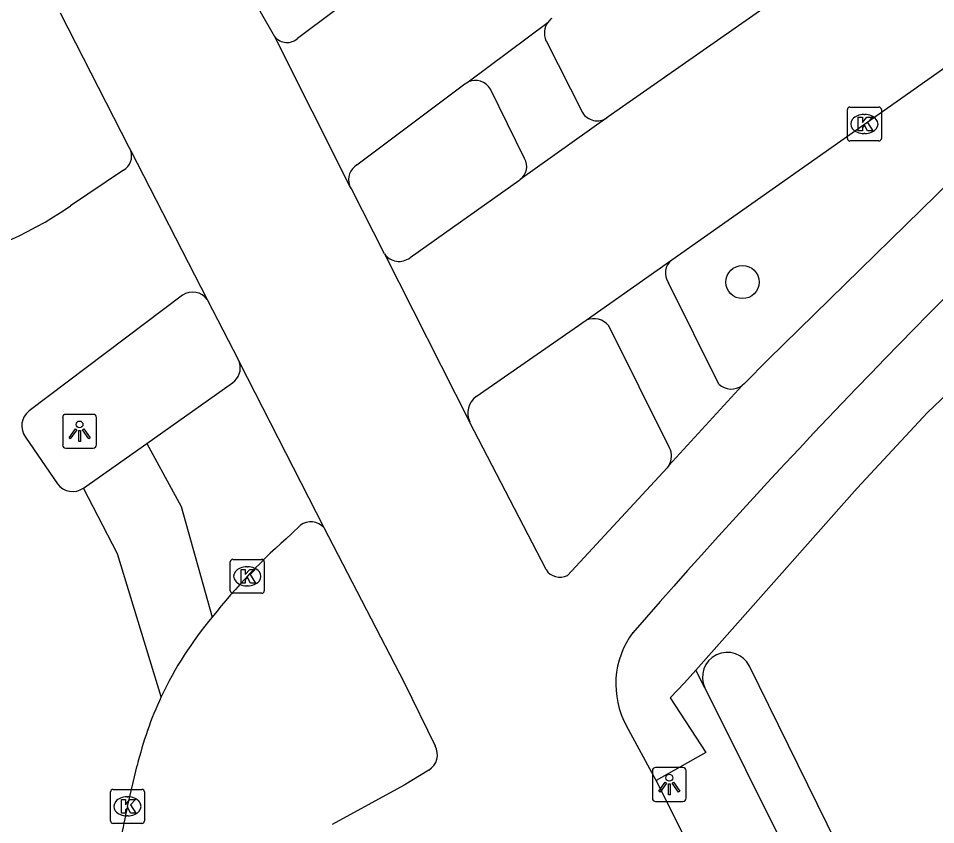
# Model space of a CAD drawing. Extents: x 158461 to 159795, y 387220 to 388672.
# Drawn here: x 159177.48 to 159204.53, y 387740.08 to 387763.85 of the extents above; entities that cross this region are included whole.
import ezdxf

# ---------------------------------------------------------------- set-up
doc = ezdxf.new("R2010")
doc.units = 0
for name, color, linetype in [('IMGEO_Berm_groen', 7, 'Continuous'), ('IMGEO_Boom', 7, 'Continuous'), ('IMGEO_Fietspad_open', 7, 'Continuous'), ('IMGEO_Kolk', 7, 'Continuous'), ('IMGEO_Lichtpunt', 7, 'Continuous'), ('IMGEO_Rijbaan_lokaal_gesloten', 7, 'Continuous'), ('IMGEO_Voetpad_open', 7, 'Continuous'), ('IMGEO_Waterloop', 7, 'Continuous')]:
    doc.layers.add(name, color=color, linetype=linetype)

msp = doc.modelspace()

# ---------------------------------------------------------------- linework, layer by layer
at = {"layer": 'IMGEO_Berm_groen'}
msp.add_lwpolyline([(159197.72, 387744.115), (159197.458, 387744.641)], dxfattribs=at)
at = {"layer": 'IMGEO_Boom'}
msp.add_circle((159198.83, 387756.077), 0.489, dxfattribs=at)
at = {"layer": 'IMGEO_Fietspad_open'}
for points in [[(159214.491, 387768.328), (159213.131, 387767.053), (159199.59, 387753.792), (159198.894, 387753.089), (159198.822, 387753.027)], [(159185.04, 387763.304), (159184.617, 387764.04), (159183.73, 387765.91)], [(159178.711, 387764.013), (159180.737, 387760.058), (159180.793, 387759.947)], [(159188.274, 387756.909), (159187.3, 387758.822), (159187.247, 387758.928)], [(159183.05, 387755.565), (159183.974, 387753.779), (159184.002, 387753.705)], [(159198.822, 387753.027), (159196.659, 387750.67)], [(159193.037, 387747.602), (159190.786, 387751.953)], [(159196.659, 387750.67), (159196.609, 387750.601), (159193.667, 387747.428)], [(159186.488, 387748.842), (159188.852, 387744.277), (159189.771, 387742.404)], [(159196.287, 387741.387), (159195.41, 387742.999)], [(159189.581, 387741.691), (159188.857, 387741.243), (159186.728, 387740.084)], [(159199.422, 387735.133), (159196.287, 387741.387)]]:
    msp.add_lwpolyline(points, dxfattribs=at)
for centre, radius, start, end in [((159347.221, 387613.579), 201.141, 133.35949, 138.92324), ((159193.45, 387747.87), 0.492, 212.9441, 296.1766), ((159197.638, 387744.227), 2.544, 143.4188, 208.8672), ((159189.302, 387742.147), 0.534, 301.4159, 28.7413)]:
    msp.add_arc(centre, radius, start, end, dxfattribs=at)
at = {"layer": 'IMGEO_Kolk'}
for p, q in [((159201.999, 387761.235), (159202.851, 387761.235)), ((159201.924, 387760.309), (159201.924, 387761.161)), ((159202.412, 387761.015), (159202.437, 387761.015)), ((159202.925, 387761.161), (159202.925, 387760.309)), ((159202.435, 387760.455), (159202.41, 387760.455)), ((159202.851, 387760.235), (159201.999, 387760.235)), ((159183.727, 387746.978), (159183.727, 387747.83)), ((159183.802, 387747.904), (159184.654, 387747.904)), ((159184.215, 387747.684), (159184.24, 387747.684)), ((159184.728, 387747.83), (159184.728, 387746.978)), ((159184.238, 387747.124), (159184.213, 387747.124)), ((159184.654, 387746.904), (159183.802, 387746.904)), ((159180.196, 387740.196), (159180.196, 387741.048)), ((159180.271, 387741.122), (159181.123, 387741.122)), ((159180.684, 387740.902), (159180.709, 387740.902)), ((159181.197, 387741.048), (159181.197, 387740.196)), ((159181.123, 387740.122), (159180.271, 387740.122)), ((159180.707, 387740.342), (159180.682, 387740.342))]:
    msp.add_line(p, q, dxfattribs=at)
for points in [[(159201.999, 387761.235), (159202.851, 387761.235)], [(159201.924, 387760.309), (159201.924, 387761.161)], [(159202.245, 387760.935), (159202.368, 387760.935), (159202.368, 387760.784), (159202.498, 387760.935), (159202.662, 387760.935), (159202.516, 387760.784), (159202.669, 387760.535), (159202.517, 387760.535), (159202.432, 387760.699), (159202.368, 387760.632), (159202.368, 387760.535), (159202.245, 387760.535), (159202.245, 387760.935)], [(159202.925, 387761.161), (159202.925, 387760.309)], [(159202.851, 387760.235), (159201.999, 387760.235)], [(159183.727, 387746.978), (159183.727, 387747.83)], [(159183.802, 387747.904), (159184.654, 387747.904)], [(159184.728, 387747.83), (159184.728, 387746.978)], [(159184.048, 387747.604), (159184.171, 387747.604), (159184.171, 387747.453), (159184.301, 387747.604), (159184.465, 387747.604), (159184.319, 387747.453), (159184.472, 387747.204), (159184.32, 387747.204), (159184.235, 387747.368), (159184.171, 387747.301), (159184.171, 387747.204), (159184.048, 387747.204), (159184.048, 387747.604)], [(159184.654, 387746.904), (159183.802, 387746.904)], [(159180.196, 387740.196), (159180.196, 387741.048)], [(159180.271, 387741.122), (159181.123, 387741.122)], [(159181.197, 387741.048), (159181.197, 387740.196)], [(159180.517, 387740.822), (159180.64, 387740.822), (159180.64, 387740.671), (159180.77, 387740.822), (159180.934, 387740.822), (159180.788, 387740.671), (159180.941, 387740.422), (159180.789, 387740.422), (159180.704, 387740.586), (159180.64, 387740.519), (159180.64, 387740.422), (159180.517, 387740.422), (159180.517, 387740.822)], [(159181.123, 387740.122), (159180.271, 387740.122)]]:
    msp.add_lwpolyline(points, dxfattribs=at)
for centre, start, end in [((159202.001, 387761.159), 91.552, 178.448), ((159202.001, 387761.159), 91.552, 178.448), ((159202.849, 387761.159), 1.552, 88.448), ((159202.849, 387761.159), 1.552, 88.448), ((159202.001, 387760.311), 181.552, 268.448), ((159202.001, 387760.311), 181.552, 268.448), ((159202.849, 387760.311), 271.552, 358.448), ((159202.849, 387760.311), 271.552, 358.448), ((159183.804, 387747.828), 91.552, 178.448), ((159183.804, 387747.828), 91.552, 178.448), ((159184.652, 387747.828), 1.552, 88.448), ((159184.652, 387747.828), 1.552, 88.448), ((159183.804, 387746.98), 181.552, 268.448), ((159183.804, 387746.98), 181.552, 268.448), ((159184.652, 387746.98), 271.552, 358.448), ((159184.652, 387746.98), 271.552, 358.448), ((159180.273, 387741.046), 91.552, 178.448), ((159180.273, 387741.046), 91.552, 178.448), ((159181.121, 387741.046), 1.552, 88.448), ((159181.121, 387741.046), 1.552, 88.448), ((159180.273, 387740.198), 181.552, 268.448), ((159180.273, 387740.198), 181.552, 268.448), ((159181.121, 387740.198), 271.552, 358.448), ((159181.121, 387740.198), 271.552, 358.448)]:
    msp.add_arc(centre, 0.0765, start, end, dxfattribs=at)
for centre, major_axis, ratio, start_param, end_param in [((159202.411, 387760.735), (-0.387, 0.002), 0.722429, 4.712389, 7.853982), ((159202.436, 387760.735), (-0.39, 0.002), 0.717154, 1.570796, 4.712389), ((159184.214, 387747.404), (-0.387, 0.002), 0.722429, 4.712389, 7.853982), ((159184.239, 387747.404), (-0.39, 0.002), 0.717154, 1.570796, 4.712389), ((159180.683, 387740.622), (-0.387, 0.002), 0.722429, 4.712389, 7.853982), ((159180.708, 387740.622), (-0.39, 0.002), 0.717154, 1.570796, 4.712389)]:
    msp.add_ellipse(centre, major_axis=major_axis, ratio=ratio, start_param=start_param, end_param=end_param, dxfattribs=at)
at = {"layer": 'IMGEO_Lichtpunt'}
for p, q in [((159178.786, 387752.083), (159178.786, 387751.276)), ((159178.786, 387752.083), (159178.786, 387751.276)), ((159179.688, 387752.178), (159178.88, 387752.178)), ((159179.688, 387752.178), (159178.88, 387752.178)), ((159179.782, 387751.276), (159179.782, 387752.083)), ((159179.782, 387751.276), (159179.782, 387752.083)), ((159178.88, 387751.182), (159179.688, 387751.182)), ((159178.88, 387751.182), (159179.688, 387751.182)), ((159197.076, 387741.765), (159196.268, 387741.765)), ((159197.076, 387741.765), (159196.268, 387741.765)), ((159196.174, 387741.67), (159196.174, 387740.863)), ((159196.174, 387741.67), (159196.174, 387740.863)), ((159197.17, 387740.863), (159197.17, 387741.67)), ((159197.17, 387740.863), (159197.17, 387741.67)), ((159196.268, 387740.769), (159197.076, 387740.769)), ((159196.268, 387740.769), (159197.076, 387740.769))]:
    msp.add_line(p, q, dxfattribs=at)
for points in [[(159179.16, 387751.747), (159179.199, 387751.719), (159179.011, 387751.457), (159178.973, 387751.484), (159179.16, 387751.747)], [(159179.372, 387751.719), (159179.41, 387751.746), (159179.597, 387751.484), (159179.558, 387751.456), (159179.372, 387751.719)], [(159179.262, 387751.699), (159179.309, 387751.699), (159179.309, 387751.377), (159179.262, 387751.377), (159179.262, 387751.699)], [(159196.548, 387741.334), (159196.587, 387741.306), (159196.399, 387741.044), (159196.361, 387741.071), (159196.548, 387741.334)], [(159196.65, 387741.286), (159196.697, 387741.286), (159196.697, 387740.964), (159196.65, 387740.964), (159196.65, 387741.286)], [(159196.76, 387741.306), (159196.798, 387741.333), (159196.985, 387741.071), (159196.946, 387741.043), (159196.76, 387741.306)]]:
    msp.add_lwpolyline(points, dxfattribs=at)
for centre in [(159179.285, 387751.881), (159196.673, 387741.468)]:
    msp.add_circle(centre, 0.0994, dxfattribs=at)
for centre, start, end in [((159178.88, 387752.083), 90, 180), ((159178.88, 387752.083), 90, 180), ((159179.688, 387752.083), 0, 90), ((159179.688, 387752.083), 0, 90), ((159178.88, 387751.276), 180, 270), ((159178.88, 387751.276), 180, 270), ((159179.688, 387751.276), 270, 0), ((159179.688, 387751.276), 270, 360), ((159196.268, 387741.67), 90, 180), ((159196.268, 387741.67), 90, 180), ((159197.076, 387741.67), 0, 90), ((159197.076, 387741.67), 0, 90), ((159196.268, 387740.863), 180, 270), ((159196.268, 387740.863), 180, 270), ((159197.076, 387740.863), 270, 0), ((159197.076, 387740.863), 270, 360)]:
    msp.add_arc(centre, 0.0946, start, end, dxfattribs=at)
at = {"layer": 'IMGEO_Rijbaan_lokaal_gesloten'}
for points in [[(159196.748, 387756.729), (159202.425, 387760.735), (159214.068, 387768.944)], [(159204.04, 387767.381), (159201.836, 387765.824), (159194.871, 387760.944), (159194.829, 387760.914)], [(159189.023, 387765.739), (159185.711, 387763.256)], [(159190.744, 387761.979), (159193.096, 387763.739)], [(159187.247, 387758.928), (159185.04, 387763.304)], [(159187.459, 387759.529), (159190.644, 387761.924), (159190.744, 387761.979)], [(159194.829, 387760.914), (159192.279, 387759.096)], [(159180.793, 387759.947), (159183.05, 387755.565)], [(159180.582, 387759.371), (159179.013, 387758.326)], [(159192.279, 387759.096), (159192.256, 387759.079), (159192.233, 387759.064), (159189.028, 387756.796)], [(159188.274, 387756.909), (159190.786, 387751.953)], [(159194.223, 387754.955), (159196.748, 387756.729)], [(159182.318, 387755.692), (159177.796, 387752.278)], [(159190.974, 387752.703), (159194.223, 387754.955)], [(159184.002, 387753.705), (159186.488, 387748.842)], [(159181.266, 387751.323), (159183.792, 387753.111)], [(159177.689, 387751.508), (159178.63, 387750.132)], [(159179.4, 387750.002), (159181.266, 387751.323)], [(159181.266, 387751.323), (159182.275, 387749.457), (159183.195, 387746.204)], [(159181.694, 387743.855), (159180.407, 387748.068), (159179.4, 387750.002)], [(159185.533, 387748.652), (159185.796, 387748.908)], [(159180.697, 387740.622), (159180.984, 387741.83)]]:
    msp.add_lwpolyline(points, dxfattribs=at)
for centre, radius, start, end in [((159193.553, 387763.402), 0.568, 127.9426, 143.6271), ((159185.399, 387763.609), 0.471, 220.331, 311.4856), ((159180.336, 387759.788), 0.484, 300.5909, 19.1716), ((159187.718, 387759.1), 0.501, 121.0889, 200.0509), ((159173.217, 387766.521), 10.038, 278.3038, 305.2672), ((159188.705, 387757.216), 0.53, 215.4314, 307.5219), ((159182.617, 387755.239), 0.542, 36.9041, 123.4105), ((159183.486, 387753.553), 0.538, 304.676, 16.3834), ((159191.359, 387752.208), 0.627, 127.8536, 204.002), ((159178.139, 387751.838), 0.558, 127.9599, 216.2177), ((159179.082, 387750.463), 0.56, 216.2482, 304.5859), ((159186.105, 387748.484), 0.524, 43.0251, 126.0786), ((159197.563, 387734.823), 18.329, 131.0183, 141.615), ((159191.477, 387739.258), 10.809, 140.0131, 154.8301), ((159191.214, 387739.38), 10.519, 154.8242, 166.5327), ((159196.205, 387737.027), 15.92, 166.9478, 170.5665)]:
    msp.add_arc(centre, radius, start, end, dxfattribs=at)
at = {"layer": 'IMGEO_Voetpad_open'}
for points in [[(159218.155, 387764.796), (159213.819, 387761.288), (159204.282, 387752.237), (159202.211, 387750), (159197.458, 387744.641)], [(159193.037, 387763.192), (159194.114, 387761.073)], [(159192.404, 387759.722), (159191.396, 387761.766)], [(159198.13, 387753.067), (159196.648, 387756.059)], [(159196.676, 387751.195), (159194.891, 387754.786)], [(159197.458, 387744.641), (159197.12, 387744.26), (159196.694, 387743.819), (159197.747, 387742.215), (159196.287, 387741.387)]]:
    msp.add_lwpolyline(points, dxfattribs=at)
for centre, radius, start, end in [((159193.535, 387763.415), 0.546, 143.5726, 204.115), ((159190.947, 387761.496), 0.524, 31.0493, 112.7676), ((159194.549, 387761.342), 0.512, 211.7615, 303.1639), ((159191.976, 387759.482), 0.491, 308.1676, 29.2477), ((159197.045, 387756.342), 0.488, 127.5359, 215.4862), ((159194.443, 387754.421), 0.577, 39.1744, 112.4304), ((159198.501, 387753.474), 0.55, 227.6501, 305.7335), ((159196.204, 387750.948), 0.533, 328.628, 27.6627)]:
    msp.add_arc(centre, radius, start, end, dxfattribs=at)
at = {"layer": 'IMGEO_Waterloop'}
for points in [[(159211.918, 387718.548), (159199.04, 387744.753)], [(159197.72, 387744.115), (159210.934, 387717.576)]]:
    msp.add_lwpolyline(points, dxfattribs=at)
msp.add_arc((159198.382, 387744.429), 0.733, 26.2174, 205.3746, dxfattribs=at)

doc.saveas('drawing.dxf')
